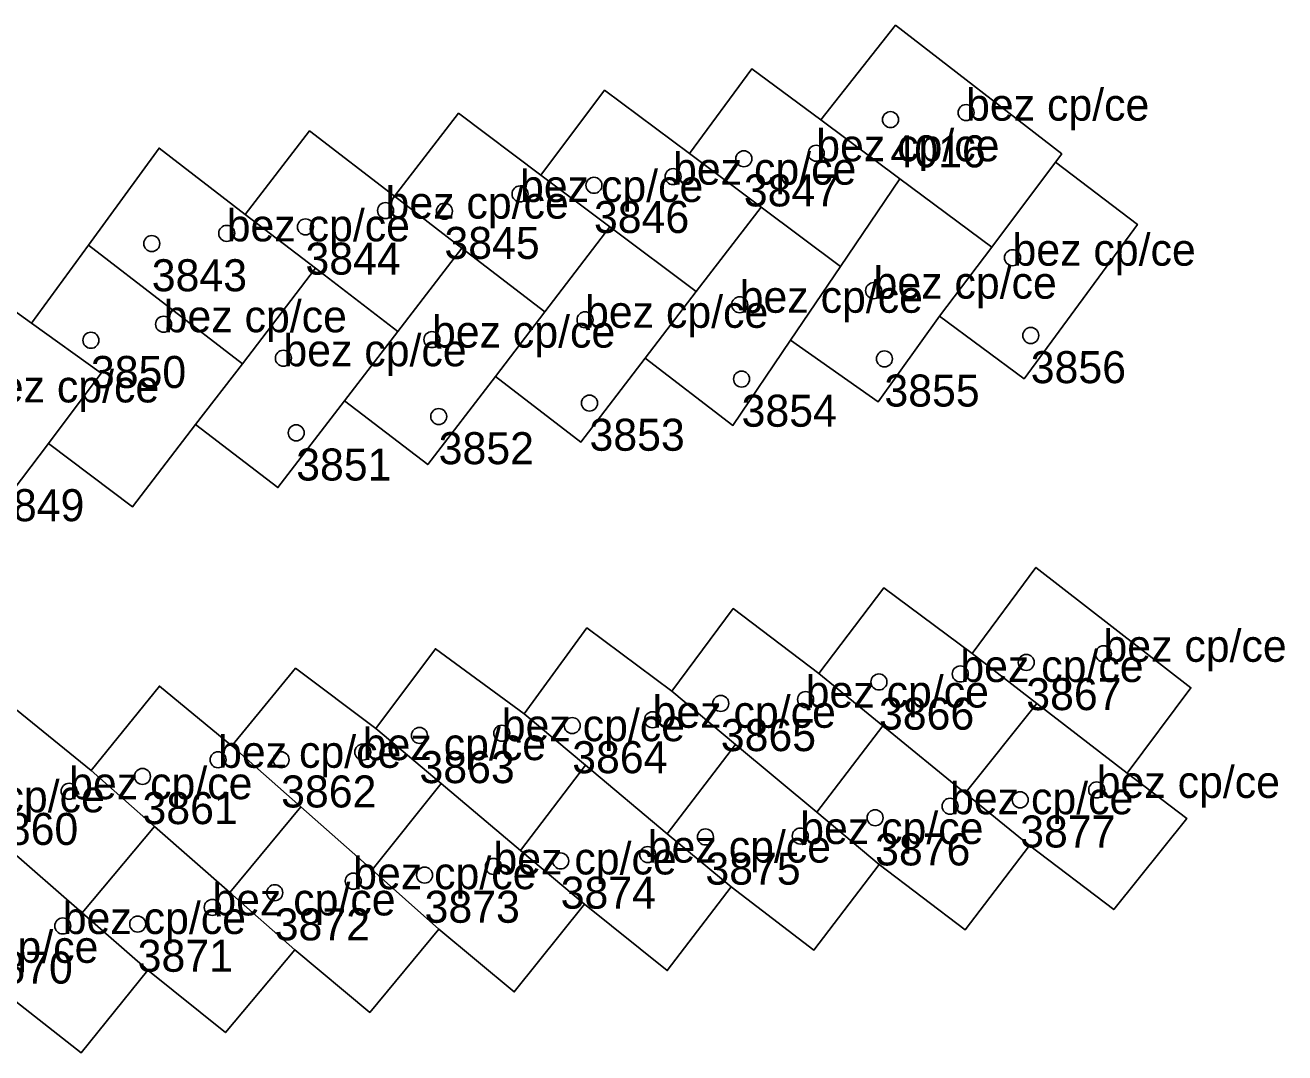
# Model space of a CAD drawing. Extents: x -878211 to -870363, y -1058464 to -1052522.
# Drawn here: x -874681.51 to -874642.18, y -1055244.91 to -1055212.82 of the extents above; entities that cross this region are included whole.
import ezdxf

# ---------------------------------------------------------------- set-up
doc = ezdxf.new("R2010")
doc.units = 0
for name, color, linetype in [('Definiční body', 7, 'Continuous'), ('Polygon budovy', 7, 'Continuous'), ('Polygon parcely', 7, 'Continuous')]:
    doc.layers.add(name, color=color, linetype=linetype)

msp = doc.modelspace()

# ---------------------------------------------------------------- linework, layer by layer
at = {"layer": 'Definiční body'}
for centre in [(-874654.49, -1055215.76994), (-874652.13, -1055215.54994), (-874659.07, -1055216.98994), (-874656.81, -1055216.81994), (-874663.75, -1055217.81994), (-874661.28, -1055217.54994), (-874666.06, -1055218.08994), (-874670.26, -1055218.60994), (-874668.42, -1055218.62994), (-874675.22, -1055219.31994), (-874672.76, -1055219.11994), (-874677.56, -1055219.63994), (-874650.68, -1055220.07994), (-874655.02, -1055221.10994), (-874659.2, -1055221.54994), (-874664.03, -1055222.01994), (-874677.19, -1055222.15994), (-874650.11, -1055222.50994), (-874679.46, -1055222.65994), (-874668.81, -1055222.63994), (-874673.45, -1055223.21994), (-874654.68, -1055223.23994), (-874659.14, -1055223.86994), (-874663.89, -1055224.61994), (-874668.6, -1055225.03994), (-874673.05, -1055225.54994), (-874650.25, -1055232.71994), (-874647.84, -1055232.44994), (-874652.31, -1055233.07994), (-874654.85, -1055233.32994), (-874657.14, -1055233.87994), (-874659.79, -1055233.99994), (-874664.43, -1055234.68994), (-874661.92, -1055234.50994), (-874669.2, -1055234.99994), (-874666.63, -1055234.92994), (-874670.97, -1055235.51994), (-874675.49, -1055235.75994), (-874673.52, -1055235.75994), (-874677.85, -1055236.27994), (-874648.05, -1055236.69994), (-874680.14, -1055236.73994), (-874650.44, -1055237.00994), (-874652.63, -1055237.20994), (-874654.97, -1055237.56994), (-874660.27, -1055238.16994), (-874657.31, -1055238.13994), (-874664.79, -1055238.91994), (-874662.07, -1055238.71994), (-874669.04, -1055239.35994), (-874666.89, -1055239.08994), (-874671.27, -1055239.54994), (-874673.72, -1055239.90994), (-874675.67, -1055240.36994), (-874680.34, -1055240.94994), (-874678, -1055240.88994)]:
    msp.add_circle(centre, 0.25, dxfattribs=at)
at = {"layer": 'Polygon budovy'}
for points in [[(-874654.33, -1055212.82), (-874656.67, -1055215.78), (-874654.2, -1055217.62), (-874651.33, -1055219.75), (-874649.34, -1055217.1), (-874649.14, -1055216.84)], [(-874660.77, -1055216.83), (-874658.53, -1055218.5), (-874656.05, -1055220.36), (-874654.2, -1055217.62), (-874656.67, -1055215.78), (-874658.82, -1055214.18)], [(-874665.41, -1055217.5), (-874663.25, -1055219.12), (-874660.56, -1055221.14), (-874658.53, -1055218.5), (-874660.77, -1055216.83), (-874663.42, -1055214.85)], [(-874669.98, -1055218.16), (-874667.88, -1055219.78), (-874665.28, -1055221.77), (-874663.25, -1055219.12), (-874665.41, -1055217.5), (-874667.98, -1055215.57)], [(-874674.64, -1055218.73), (-874672.45, -1055220.41), (-874669.88, -1055222.39), (-874667.88, -1055219.78), (-874669.98, -1055218.16), (-874672.63, -1055216.12)], [(-874679.54, -1055219.69), (-874674.73, -1055223.39), (-874672.45, -1055220.41), (-874674.64, -1055218.73), (-874677.33, -1055216.66)], [(-874651.33, -1055219.75), (-874652.96, -1055221.91), (-874650.32, -1055223.86), (-874646.78, -1055219.04), (-874649.34, -1055217.1)], [(-874656.05, -1055220.36), (-874657.61, -1055222.66), (-874654.87, -1055224.58), (-874652.96, -1055221.91), (-874651.33, -1055219.75), (-874654.2, -1055217.62)], [(-874656.05, -1055220.36), (-874658.53, -1055218.5), (-874660.56, -1055221.14), (-874662.15, -1055223.22), (-874659.41, -1055225.32), (-874657.61, -1055222.66)], [(-874660.56, -1055221.14), (-874663.25, -1055219.12), (-874665.28, -1055221.77), (-874666.83, -1055223.79), (-874664.16, -1055225.84), (-874662.15, -1055223.22)], [(-874681.32, -1055222.12), (-874679.14, -1055223.69), (-874680.79, -1055225.88), (-874678.16, -1055227.86), (-874676.19, -1055225.29), (-874674.73, -1055223.39), (-874679.54, -1055219.69)], [(-874667.88, -1055219.78), (-874669.88, -1055222.39), (-874671.54, -1055224.55), (-874668.94, -1055226.54), (-874666.83, -1055223.79), (-874665.28, -1055221.77)], [(-874674.73, -1055223.39), (-874676.19, -1055225.29), (-874673.62, -1055227.26), (-874671.54, -1055224.55), (-874669.88, -1055222.39), (-874672.45, -1055220.41)], [(-874683.88, -1055224.11), (-874685.5, -1055226.51), (-874682.77, -1055228.5), (-874680.79, -1055225.88), (-874679.14, -1055223.69), (-874681.32, -1055222.12), (-874682.14, -1055221.53)], [(-874649.95, -1055229.75), (-874651.94, -1055232.44), (-874649.92, -1055234), (-874647.1, -1055236.18), (-874645.11, -1055233.51)], [(-874654.7, -1055230.39), (-874656.73, -1055233.07), (-874654.73, -1055234.7), (-874652.16, -1055236.8), (-874649.92, -1055234), (-874651.94, -1055232.44)], [(-874659.4, -1055231.04), (-874661.32, -1055233.62), (-874659.33, -1055235.28), (-874656.79, -1055237.4), (-874654.73, -1055234.7), (-874656.73, -1055233.07)], [(-874663.97, -1055231.64), (-874665.93, -1055234.32), (-874664.01, -1055235.93), (-874661.46, -1055238.07), (-874659.33, -1055235.28), (-874661.32, -1055233.62)], [(-874668.7, -1055232.29), (-874670.56, -1055234.78), (-874668.52, -1055236.5), (-874666.04, -1055238.59), (-874664.01, -1055235.93), (-874665.93, -1055234.32)], [(-874673.07, -1055232.9), (-874675.06, -1055235.32), (-874672.9, -1055237.23), (-874670.68, -1055239.2), (-874668.52, -1055236.5), (-874670.56, -1055234.78)], [(-874677.32, -1055233.46), (-874679.45, -1055236.09), (-874677.47, -1055237.84), (-874675.12, -1055239.9), (-874672.9, -1055237.23), (-874675.06, -1055235.32)], [(-874681.95, -1055234.06), (-874684.12, -1055236.72), (-874682.12, -1055238.46), (-874679.73, -1055240.54), (-874677.47, -1055237.84), (-874679.45, -1055236.09)], [(-874649.92, -1055234), (-874652.16, -1055236.8), (-874650.15, -1055238.44), (-874647.52, -1055240.44), (-874645.24, -1055237.59), (-874647.1, -1055236.18)], [(-874654.73, -1055234.7), (-874656.79, -1055237.4), (-874654.84, -1055239.03), (-874652.16, -1055241.07), (-874650.15, -1055238.44), (-874652.16, -1055236.8)], [(-874659.33, -1055235.28), (-874661.46, -1055238.07), (-874659.47, -1055239.73), (-874656.88, -1055241.7), (-874654.84, -1055239.03), (-874656.79, -1055237.4)], [(-874664.01, -1055235.93), (-874666.04, -1055238.59), (-874664.05, -1055240.27), (-874661.46, -1055242.34), (-874659.47, -1055239.73), (-874661.46, -1055238.07)], [(-874668.52, -1055236.5), (-874670.68, -1055239.2), (-874668.59, -1055241.05), (-874666.24, -1055243.01), (-874664.05, -1055240.27), (-874666.04, -1055238.59)], [(-874668.59, -1055241.05), (-874670.68, -1055239.2), (-874672.9, -1055237.23), (-874675.12, -1055239.9), (-874673.09, -1055241.69), (-874670.75, -1055243.65)], [(-874677.47, -1055237.84), (-874679.73, -1055240.54), (-874677.68, -1055242.33), (-874675.26, -1055244.28), (-874673.09, -1055241.69), (-874675.12, -1055239.9)], [(-874682.12, -1055238.46), (-874684.32, -1055241.18), (-874682.24, -1055242.96), (-874679.76, -1055244.91), (-874677.68, -1055242.33), (-874679.73, -1055240.54)]]:
    msp.add_lwpolyline(points, close=True, dxfattribs=at)
at = {"layer": 'Polygon parcely'}
for points in [[(-874682.14, -1055221.53), (-874681.32, -1055222.12), (-874679.54, -1055219.69), (-874677.33, -1055216.66), (-874674.64, -1055218.73), (-874672.63, -1055216.12), (-874669.98, -1055218.16), (-874667.98, -1055215.57), (-874665.41, -1055217.5), (-874663.42, -1055214.85), (-874660.77, -1055216.83), (-874658.82, -1055214.18), (-874656.67, -1055215.78), (-874654.33, -1055212.82), (-874649.14, -1055216.84), (-874649.34, -1055217.1), (-874646.78, -1055219.04), (-874650.32, -1055223.86), (-874652.96, -1055221.91), (-874654.87, -1055224.58), (-874657.61, -1055222.66), (-874659.41, -1055225.32), (-874662.15, -1055223.22), (-874664.16, -1055225.84), (-874666.83, -1055223.79), (-874668.94, -1055226.54), (-874671.54, -1055224.55), (-874673.62, -1055227.26), (-874676.19, -1055225.29), (-874678.16, -1055227.86), (-874680.79, -1055225.88), (-874682.77, -1055228.5)], [(-874681.95, -1055234.06), (-874679.45, -1055236.09), (-874677.32, -1055233.46), (-874675.06, -1055235.32), (-874673.07, -1055232.9), (-874670.56, -1055234.78), (-874668.7, -1055232.29), (-874665.93, -1055234.32), (-874663.97, -1055231.64), (-874661.32, -1055233.62), (-874659.4, -1055231.04), (-874656.73, -1055233.07), (-874654.7, -1055230.39), (-874651.94, -1055232.44), (-874649.95, -1055229.75), (-874645.11, -1055233.51), (-874647.1, -1055236.18), (-874645.24, -1055237.59), (-874647.52, -1055240.44), (-874650.15, -1055238.44), (-874652.16, -1055241.07), (-874654.84, -1055239.03), (-874656.88, -1055241.7), (-874659.47, -1055239.73), (-874661.46, -1055242.34), (-874664.05, -1055240.27), (-874666.24, -1055243.01), (-874668.59, -1055241.05), (-874670.75, -1055243.65), (-874673.09, -1055241.69), (-874675.26, -1055244.28), (-874677.68, -1055242.33), (-874679.76, -1055244.91), (-874682.24, -1055242.96)]]:
    msp.add_lwpolyline(points, dxfattribs=at)
for points in [[(-874656.67, -1055215.78), (-874654.2, -1055217.62), (-874651.33, -1055219.75), (-874649.34, -1055217.1), (-874649.14, -1055216.84), (-874654.33, -1055212.82)], [(-874656.05, -1055220.36), (-874654.2, -1055217.62), (-874656.67, -1055215.78), (-874658.82, -1055214.18), (-874660.77, -1055216.83), (-874658.53, -1055218.5)], [(-874658.53, -1055218.5), (-874660.77, -1055216.83), (-874663.42, -1055214.85), (-874665.41, -1055217.5), (-874663.25, -1055219.12), (-874660.56, -1055221.14)], [(-874665.41, -1055217.5), (-874667.98, -1055215.57), (-874669.98, -1055218.16), (-874667.88, -1055219.78), (-874665.28, -1055221.77), (-874663.25, -1055219.12)], [(-874667.88, -1055219.78), (-874669.98, -1055218.16), (-874672.63, -1055216.12), (-874674.64, -1055218.73), (-874672.45, -1055220.41), (-874669.88, -1055222.39)], [(-874672.45, -1055220.41), (-874674.64, -1055218.73), (-874677.33, -1055216.66), (-874679.54, -1055219.69), (-874674.73, -1055223.39)], [(-874651.33, -1055219.75), (-874652.96, -1055221.91), (-874650.32, -1055223.86), (-874646.78, -1055219.04), (-874649.34, -1055217.1)], [(-874652.96, -1055221.91), (-874651.33, -1055219.75), (-874654.2, -1055217.62), (-874656.05, -1055220.36), (-874657.61, -1055222.66), (-874654.87, -1055224.58)], [(-874657.61, -1055222.66), (-874656.05, -1055220.36), (-874658.53, -1055218.5), (-874660.56, -1055221.14), (-874662.15, -1055223.22), (-874659.41, -1055225.32)], [(-874662.15, -1055223.22), (-874660.56, -1055221.14), (-874663.25, -1055219.12), (-874665.28, -1055221.77), (-874666.83, -1055223.79), (-874664.16, -1055225.84)], [(-874676.19, -1055225.29), (-874674.73, -1055223.39), (-874679.54, -1055219.69), (-874681.32, -1055222.12), (-874679.14, -1055223.69), (-874680.79, -1055225.88), (-874678.16, -1055227.86)], [(-874665.28, -1055221.77), (-874667.88, -1055219.78), (-874669.88, -1055222.39), (-874671.54, -1055224.55), (-874668.94, -1055226.54), (-874666.83, -1055223.79)], [(-874671.54, -1055224.55), (-874669.88, -1055222.39), (-874672.45, -1055220.41), (-874674.73, -1055223.39), (-874676.19, -1055225.29), (-874673.62, -1055227.26)], [(-874679.14, -1055223.69), (-874681.32, -1055222.12), (-874682.14, -1055221.53), (-874683.88, -1055224.11), (-874685.5, -1055226.51), (-874682.77, -1055228.5), (-874680.79, -1055225.88)], [(-874647.1, -1055236.18), (-874645.11, -1055233.51), (-874649.95, -1055229.75), (-874651.94, -1055232.44), (-874649.92, -1055234)], [(-874652.16, -1055236.8), (-874649.92, -1055234), (-874651.94, -1055232.44), (-874654.7, -1055230.39), (-874656.73, -1055233.07), (-874654.73, -1055234.7)], [(-874654.73, -1055234.7), (-874656.73, -1055233.07), (-874659.4, -1055231.04), (-874661.32, -1055233.62), (-874659.33, -1055235.28), (-874656.79, -1055237.4)], [(-874661.46, -1055238.07), (-874659.33, -1055235.28), (-874661.32, -1055233.62), (-874663.97, -1055231.64), (-874665.93, -1055234.32), (-874664.01, -1055235.93)], [(-874666.04, -1055238.59), (-874664.01, -1055235.93), (-874665.93, -1055234.32), (-874668.7, -1055232.29), (-874670.56, -1055234.78), (-874668.52, -1055236.5)], [(-874670.68, -1055239.2), (-874668.52, -1055236.5), (-874670.56, -1055234.78), (-874673.07, -1055232.9), (-874675.06, -1055235.32), (-874672.9, -1055237.23)], [(-874675.12, -1055239.9), (-874672.9, -1055237.23), (-874675.06, -1055235.32), (-874677.32, -1055233.46), (-874679.45, -1055236.09), (-874677.47, -1055237.84)], [(-874677.47, -1055237.84), (-874679.45, -1055236.09), (-874681.95, -1055234.06), (-874684.12, -1055236.72), (-874682.12, -1055238.46), (-874679.73, -1055240.54)], [(-874650.15, -1055238.44), (-874647.52, -1055240.44), (-874645.24, -1055237.59), (-874647.1, -1055236.18), (-874649.92, -1055234), (-874652.16, -1055236.8)], [(-874650.15, -1055238.44), (-874652.16, -1055236.8), (-874654.73, -1055234.7), (-874656.79, -1055237.4), (-874654.84, -1055239.03), (-874652.16, -1055241.07)], [(-874654.84, -1055239.03), (-874656.79, -1055237.4), (-874659.33, -1055235.28), (-874661.46, -1055238.07), (-874659.47, -1055239.73), (-874656.88, -1055241.7)], [(-874659.47, -1055239.73), (-874661.46, -1055238.07), (-874664.01, -1055235.93), (-874666.04, -1055238.59), (-874664.05, -1055240.27), (-874661.46, -1055242.34)], [(-874664.05, -1055240.27), (-874666.04, -1055238.59), (-874668.52, -1055236.5), (-874670.68, -1055239.2), (-874668.59, -1055241.05), (-874666.24, -1055243.01)], [(-874668.59, -1055241.05), (-874670.68, -1055239.2), (-874672.9, -1055237.23), (-874675.12, -1055239.9), (-874673.09, -1055241.69), (-874670.75, -1055243.65)], [(-874673.09, -1055241.69), (-874675.12, -1055239.9), (-874677.47, -1055237.84), (-874679.73, -1055240.54), (-874677.68, -1055242.33), (-874675.26, -1055244.28)], [(-874677.68, -1055242.33), (-874679.73, -1055240.54), (-874682.12, -1055238.46), (-874684.32, -1055241.18), (-874682.24, -1055242.96), (-874679.76, -1055244.91)]]:
    msp.add_lwpolyline(points, close=True, dxfattribs=at)

# ---------------------------------------------------------------- texts
at = {"layer": 'Definiční body'}
for s, p in [('bez cp/ce', (-874652.13, -1055215.8)), ('bez cp/ce', (-874656.81, -1055217.07)), ('4016', (-874654.49, -1055217.259)), ('bez cp/ce', (-874661.28, -1055217.8)), ('bez cp/ce', (-874666.06, -1055218.34)), ('3847', (-874659.07, -1055218.479)), ('bez cp/ce', (-874670.26, -1055218.86)), ('3846', (-874663.75, -1055219.309)), ('bez cp/ce', (-874675.22, -1055219.57)), ('3845', (-874668.42, -1055220.119)), ('bez cp/ce', (-874650.68, -1055220.33)), ('3844', (-874672.76, -1055220.609)), ('3843', (-874677.56, -1055221.129)), ('bez cp/ce', (-874655.02, -1055221.36)), ('bez cp/ce', (-874659.2, -1055221.8)), ('bez cp/ce', (-874677.19, -1055222.409)), ('bez cp/ce', (-874664.03, -1055222.27)), ('bez cp/ce', (-874668.81, -1055222.889)), ('bez cp/ce', (-874673.45, -1055223.47)), ('3856', (-874650.11, -1055223.999)), ('3850', (-874679.46, -1055224.149)), ('bez cp/ce', (-874683.05, -1055224.6)), ('3855', (-874654.68, -1055224.729)), ('3854', (-874659.14, -1055225.359)), ('3853', (-874663.89, -1055226.109)), ('3852', (-874668.6, -1055226.529)), ('3851', (-874673.05, -1055227.039)), ('3849', (-874682.64, -1055228.309)), ('bez cp/ce', (-874647.84, -1055232.7)), ('bez cp/ce', (-874652.31, -1055233.33)), ('bez cp/ce', (-874657.14, -1055234.129)), ('3867', (-874650.25, -1055234.209)), ('bez cp/ce', (-874661.92, -1055234.76)), ('3866', (-874654.85, -1055234.819)), ('bez cp/ce', (-874666.63, -1055235.179)), ('3865', (-874659.79, -1055235.489)), ('bez cp/ce', (-874670.97, -1055235.77)), ('bez cp/ce', (-874675.49, -1055236.01)), ('3864', (-874664.43, -1055236.179)), ('3863', (-874669.2, -1055236.489)), ('bez cp/ce', (-874680.14, -1055236.99)), ('bez cp/ce', (-874648.05, -1055236.95)), ('bez cp/ce', (-874684.75, -1055237.399)), ('3862', (-874673.52, -1055237.249)), ('bez cp/ce', (-874652.63, -1055237.46)), ('3861', (-874677.85, -1055237.769)), ('3860', (-874682.83, -1055238.419)), ('bez cp/ce', (-874657.31, -1055238.389)), ('3877', (-874650.44, -1055238.499)), ('bez cp/ce', (-874662.07, -1055238.97)), ('bez cp/ce', (-874666.89, -1055239.34)), ('3876', (-874654.97, -1055239.059)), ('bez cp/ce', (-874671.27, -1055239.8)), ('3875', (-874660.27, -1055239.659)), ('bez cp/ce', (-874675.67, -1055240.62)), ('3874', (-874664.79, -1055240.409)), ('3873', (-874669.04, -1055240.849)), ('bez cp/ce', (-874680.34, -1055241.2)), ('3872', (-874673.72, -1055241.399)), ('bez cp/ce', (-874684.95, -1055242.1)), ('3871', (-874678, -1055242.379)), ('3870', (-874683, -1055242.749))]:
    msp.add_text(s, height=0.999996, dxfattribs=at).set_placement(p)

doc.saveas('drawing.dxf')
